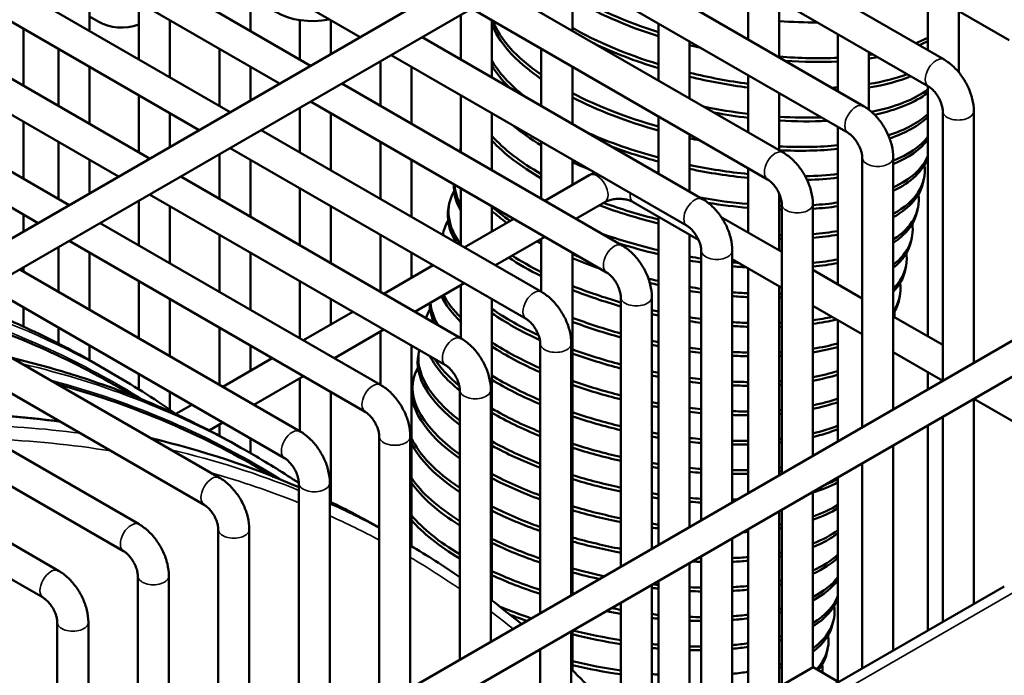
# Model space of a CAD drawing. Header units: inches. Extents: x 1 to 271, y 5 to 171.
# Tile 273 of 334: x 257.17 to 260.92, y 86.82 to 89.32. Entities that reach past the tile are written whole.
import ezdxf

# ---------------------------------------------------------------- set-up
doc = ezdxf.new("R2010")
doc.units = ezdxf.units.IN
doc.header["$LTSCALE"] = 8
doc.header["$MEASUREMENT"] = 0
doc.layers.add('Visible (ANSI)', color=7, linetype='Continuous', lineweight=50)
doc.layers.add('Visible Narrow (ANSI)', color=7, linetype='Continuous', lineweight=35)

msp = doc.modelspace()

# ---------------------------------------------------------------- linework, layer by layer
at = {"layer": 'Visible (ANSI)'}
for p, q in [((261.742, 91.1426), (247.6213, 82.99)), ((261.8011, 91.0403), (247.7044, 82.9016)), ((256.4109, 90.4376), (258.4659, 89.2511)), ((256.2106, 90.336), (258.2778, 89.1425)), ((256.1047, 90.2608), (258.1597, 89.0743)), ((255.9043, 90.1592), (257.9716, 88.9657)), ((255.7984, 90.084), (257.8535, 88.8975)), ((255.5981, 89.9824), (257.6653, 88.7889)), ((255.4922, 89.9072), (257.5472, 88.7207)), ((259.8089, 89.8901), (260.9347, 89.2402)), ((255.2919, 89.8056), (257.3591, 88.6121)), ((259.6208, 89.7815), (260.6875, 89.1657)), ((255.186, 89.7304), (257.241, 88.5439)), ((259.5027, 89.7133), (260.6285, 89.0634)), ((259.3146, 89.6047), (260.3813, 88.9889)), ((259.1965, 89.5365), (260.3223, 88.8866)), ((257.4361, 89.4921), (257.4361, 89.2749)), ((259.2735, 89.4921), (259.2735, 89.2749)), ((259.9423, 89.4595), (259.9423, 89.2423)), ((259.0084, 89.4279), (260.0751, 88.8121)), ((260.6254, 89.4187), (260.6254, 89.2015)), ((257.6242, 89.3835), (257.6242, 89.1662)), ((258.0486, 89.403), (258.0486, 89.2749)), ((260.0604, 89.3913), (260.0604, 89.1741)), ((258.8902, 89.3597), (260.016, 88.7098)), ((260.7435, 89.3506), (260.7435, 89.1173)), ((257.4694, 89.3101), (257.4361, 89.3293)), ((257.7424, 89.3153), (257.7424, 89.098)), ((258.2367, 89.3156), (258.2367, 89.1662)), ((258.3548, 89.3153), (258.3548, 89.187)), ((258.8492, 89.336), (258.8492, 89.1662)), ((258.9673, 89.3153), (258.9673, 89.098)), ((259.6008, 89.3031), (259.6008, 89.0859)), ((262.9809, 89.2701), (249.9116, 81.7246)), ((257.1851, 89.2834), (257.1851, 89.0662)), ((258.7021, 89.2511), (259.7689, 88.6353)), ((259.7189, 89.2349), (259.7189, 89.0177)), ((260.2839, 89.2623), (260.2839, 89.0451)), ((257.318, 89.2067), (257.318, 88.9894)), ((257.9305, 89.2067), (257.9305, 88.9894)), ((259.1554, 89.2067), (259.1554, 88.9894)), ((260.402, 89.1941), (260.402, 88.9749)), ((263.0399, 89.1678), (249.9533, 81.6123)), ((258.5429, 89.1592), (258.5429, 88.9894)), ((258.584, 89.1829), (259.7098, 88.533)), ((257.4361, 89.1385), (257.4361, 88.9212)), ((258.0486, 89.1385), (258.0486, 89.0102)), ((258.661, 89.1385), (258.661, 88.9212)), ((259.2735, 89.1385), (259.2735, 88.9212)), ((259.9423, 89.1059), (259.9423, 88.8887)), ((258.3959, 89.0743), (259.4626, 88.4584)), ((260.6254, 89.0651), (260.6254, 88.1133)), ((257.6242, 89.0299), (257.6242, 88.8126)), ((258.2778, 89.0061), (259.4036, 88.3562)), ((258.8492, 89.0299), (258.8492, 88.8126)), ((260.0604, 89.0377), (260.0604, 88.8205)), ((258.2367, 88.9824), (258.2367, 88.8126)), ((260.6825, 88.9699), (260.6825, 87.9431)), ((260.8006, 88.9699), (260.8006, 88.0113)), ((257.1851, 88.9298), (257.1851, 88.7126)), ((257.7424, 88.9617), (257.7424, 88.8334)), ((258.3548, 88.9617), (258.3548, 88.7444)), ((258.9673, 88.9617), (258.9673, 88.7444)), ((259.6008, 88.9495), (259.6008, 88.7323)), ((258.0897, 88.8975), (259.1564, 88.2816)), ((260.2839, 88.9087), (260.2839, 88.3104)), ((259.7189, 88.8813), (259.7189, 88.6641)), ((257.318, 88.8531), (257.318, 88.6358)), ((257.9716, 88.8293), (259.0973, 88.1794)), ((258.5429, 88.8531), (258.5429, 88.6358)), ((258.8479, 88.8268), (258.8492, 88.8328)), ((259.1554, 88.8531), (259.1554, 88.6358)), ((257.4361, 88.7849), (257.4361, 88.6566)), ((257.9305, 88.8056), (257.9305, 88.6358)), ((258.0486, 88.7849), (258.0486, 88.5676)), ((258.661, 88.7849), (258.661, 88.5676)), ((259.2735, 88.7849), (259.2735, 88.6887)), ((260.3762, 88.7931), (260.3762, 87.7663)), ((260.4944, 88.7931), (260.4944, 87.8345)), ((259.9423, 88.7523), (259.9423, 88.5076)), ((257.7834, 88.7207), (258.8502, 88.1048)), ((259.338, 88.726), (259.1686, 88.6282)), ((260.6081, 88.6995), (260.6111, 88.7138)), ((258.2367, 88.6763), (258.2367, 88.459)), ((258.8492, 88.6763), (258.8492, 88.459)), ((257.6242, 88.6288), (257.6242, 88.459)), ((257.6653, 88.6525), (258.7911, 88.0026)), ((260.0604, 88.6553), (260.0604, 88.4394)), ((257.7424, 88.6081), (257.7424, 88.3908)), ((258.3548, 88.6081), (258.3548, 88.3908)), ((258.8022, 88.6032), (258.8051, 88.6175)), ((258.9673, 88.6081), (258.9673, 88.5119)), ((259.3971, 88.6237), (259.2867, 88.56)), ((259.7534, 88.4803), (259.5051, 88.6237)), ((260.07, 88.6163), (260.07, 87.5895)), ((260.1881, 88.6163), (260.1881, 87.6577)), ((260.5853, 88.5877), (260.5882, 88.602)), ((257.1851, 88.5762), (257.1851, 88.5117)), ((259.0505, 88.56), (258.8624, 88.4514)), ((259.6008, 88.5684), (259.6008, 87.3186)), ((260.07, 88.4339), (259.8399, 88.5668)), ((257.4772, 88.5439), (258.544, 87.928)), ((257.9305, 88.4995), (257.9305, 88.2822)), ((258.5429, 88.4995), (258.5429, 88.2822)), ((258.7807, 88.4985), (258.7822, 88.5057)), ((259.1686, 88.4918), (258.9805, 88.3832)), ((259.1554, 88.4842), (259.1554, 88.2822)), ((259.7189, 88.5002), (259.7189, 87.3868)), ((260.5624, 88.4759), (260.5653, 88.4902)), ((257.318, 88.452), (257.318, 88.2822)), ((257.3591, 88.4757), (258.4849, 87.8258)), ((257.4361, 88.4313), (257.4361, 88.214)), ((258.0486, 88.4313), (258.0486, 88.214)), ((258.661, 88.4313), (258.661, 88.3351)), ((259.2735, 88.4313), (259.2735, 87.1297)), ((259.7638, 88.4395), (259.7638, 87.4127)), ((259.8819, 88.4395), (259.8819, 87.4809)), ((260.07, 88.2975), (259.8819, 88.4061)), ((257.171, 88.3671), (258.2377, 87.7512)), ((257.1851, 88.3753), (257.1851, 88.359)), ((258.7443, 88.3832), (258.5562, 88.2746)), ((259.9423, 88.3712), (259.9423, 87.5158)), ((260.5395, 88.3641), (260.5424, 88.3784)), ((260.3762, 88.2571), (260.1881, 88.3657)), ((257.0529, 88.2989), (258.1787, 87.649)), ((257.6242, 88.3227), (257.6242, 88.1054)), ((258.2367, 88.3227), (258.2367, 88.1054)), ((258.8624, 88.315), (258.6743, 88.2064)), ((258.8492, 88.3074), (258.8492, 88.1054)), ((260.0604, 88.303), (260.0604, 87.584)), ((257.7424, 88.2545), (257.7424, 88.0372)), ((258.3548, 88.2545), (258.3548, 88.1583)), ((258.9673, 88.2545), (258.9673, 87.1078)), ((259.4576, 88.2627), (259.4576, 87.2359)), ((259.5757, 88.2627), (259.5757, 87.3041)), ((260.5166, 88.2523), (260.5196, 88.2667)), ((257.1851, 88.2226), (257.1851, 88.1498)), ((260.3762, 88.1207), (260.1881, 88.2293)), ((256.8648, 88.1903), (257.9315, 87.5744)), ((258.4381, 88.2064), (258.25, 88.0978)), ((260.6825, 88.0803), (260.4944, 88.1889)), ((257.318, 88.1459), (257.318, 88.0856)), ((257.9305, 88.1459), (257.9305, 87.9286)), ((260.2839, 88.1741), (260.2839, 87.713)), ((256.7467, 88.1221), (257.8724, 87.4722)), ((258.5562, 88.1382), (258.3681, 88.0296)), ((258.5429, 88.1306), (258.5429, 87.9286)), ((257.4361, 88.0777), (257.4361, 88.0219)), ((258.0486, 88.0777), (258.0486, 87.9815)), ((258.661, 88.0777), (258.661, 87.3145)), ((259.1513, 88.0859), (259.1513, 87.0591)), ((259.2694, 88.0859), (259.2694, 87.1273)), ((258.1318, 88.0296), (257.9437, 87.921)), ((258.6878, 88.0442), (258.6907, 88.0585)), ((260.6825, 87.9439), (260.4944, 88.0525)), ((256.5585, 88.0135), (257.6253, 87.3976)), ((257.5316, 87.9669), (257.4582, 88.0092)), ((260.8013, 88.0117), (260.8006, 88.0121)), ((257.6242, 87.9691), (257.6242, 87.9113)), ((258.25, 87.9614), (258.0618, 87.8528)), ((260.6254, 87.9769), (260.6254, 87.9102)), ((256.4404, 87.9453), (257.5662, 87.2954)), ((257.5495, 87.9177), (257.6081, 87.8838)), ((258.2367, 87.9538), (258.2367, 87.7518)), ((258.6649, 87.9324), (258.6678, 87.9467)), ((257.7424, 87.9009), (257.7424, 87.8339)), ((258.3548, 87.9009), (258.3548, 87.4824)), ((258.8451, 87.9091), (258.8451, 86.8823)), ((258.9632, 87.9091), (258.9632, 86.9505)), ((257.8256, 87.8528), (257.7653, 87.818)), ((260.8006, 87.875), (260.8006, 87.0939)), ((260.9887, 87.7671), (260.8013, 87.8753)), ((256.2523, 87.8367), (257.319, 87.2208)), ((260.6825, 87.8068), (260.6825, 87.0257)), ((256.1342, 87.7685), (257.26, 87.1186)), ((257.9437, 87.7846), (257.8919, 87.7547)), ((257.9305, 87.777), (257.9305, 87.7345)), ((260.6254, 87.7738), (260.6254, 86.9927)), ((258.5389, 87.7323), (258.5389, 86.7055)), ((258.657, 87.7323), (258.657, 86.7737)), ((258.0486, 87.7241), (258.0486, 87.6684)), ((260.4944, 87.6982), (260.4944, 86.9171)), ((258.0606, 87.6615), (258.0251, 87.6819)), ((260.3762, 87.63), (260.3762, 86.8489)), ((258.137, 87.5784), (258.0718, 87.6161)), ((258.2327, 87.5554), (258.2327, 86.5287)), ((258.3508, 87.5554), (258.3508, 86.5969)), ((260.2839, 87.5766), (260.2839, 86.7988)), ((260.1881, 87.5214), (260.1881, 86.8531)), ((260.0604, 87.4476), (260.0604, 86.7794)), ((260.07, 87.4532), (260.07, 86.7849)), ((257.9264, 87.3786), (257.9264, 86.3519)), ((258.0445, 87.3786), (258.0445, 86.4201)), ((259.9423, 87.3794), (259.9423, 86.7112)), ((259.8819, 87.3446), (259.8819, 86.6763)), ((259.7189, 87.2505), (259.7189, 86.311)), ((259.7638, 87.2764), (259.7638, 86.592)), ((257.6202, 87.2018), (257.6202, 86.1751)), ((257.7383, 87.2018), (257.7383, 86.2433)), ((259.6008, 87.1823), (259.6008, 86.4733)), ((259.5757, 87.1678), (259.5757, 86.1403)), ((260.9168, 87.1609), (260.1847, 86.7383)), ((259.4576, 87.0996), (259.4576, 86.0721)), ((257.314, 87.025), (257.314, 85.9983)), ((257.4321, 87.025), (257.4321, 86.0665)), ((260.265, 87.0226), (260.2679, 87.0369)), ((259.2694, 86.991), (259.2694, 85.9635)), ((259.2735, 86.9933), (259.2735, 86.8427)), ((259.1513, 86.9228), (259.1513, 85.8953)), ((260.2421, 86.9108), (260.245, 86.9251)), ((260.189, 86.8536), (259.8142, 86.6372)), ((260.2867, 86.7972), (260.189, 86.8536))]:
    msp.add_line(p, q, dxfattribs=at)
for centre, major_axis, ratio, start_param, end_param in [((258.5199, 89.9969), (-0.375, -0.6495), 0.57735, 5.825595, 6.740775), ((259.8916, 89.5623), (-0.8572, 0.1754), 0.408248, 0.852518, 1.309362), ((259.8886, 89.548), (-0.8572, 0.1754), 0.408248, 0.857399, 1.312976), ((257.5944, 89.5266), (-0.125, -0.2165), 0.816497, 0, 0.753916), ((259.8195, 89.2103), (-0.8572, 0.1754), 0.408248, 0.219467, 0.772059), ((259.8225, 89.2246), (-0.8572, 0.1754), 0.408248, 0.239129, 0.766686), ((259.9101, 89.6622), (-0.8639, 0.1389), 0.378482, 1.806177, 1.98122), ((259.8682, 89.4482), (0.8572, -0.1754), 0.408248, 4.032374, 4.479641), ((259.8916, 89.5623), (-0.8572, 0.1754), 0.408248, 2.581806, 2.67603), ((259.8886, 89.548), (-0.8572, 0.1754), 0.408248, 2.613796, 2.68259), ((259.8653, 89.4339), (0.8572, -0.1754), 0.408248, 4.160731, 4.48322), ((259.8886, 89.548), (-0.8572, 0.1754), 0.408248, 1.455556, 1.506496), ((259.7996, 89.1128), (-0.8572, 0.1754), 0.408248, 0.338756, 0.688133), ((259.8916, 89.5623), (-0.8572, 0.1754), 0.408248, 1.851767, 2.127713), ((259.8886, 89.548), (-0.8572, 0.1754), 0.408248, 1.882071, 2.131542), ((259.8916, 89.5623), (-0.8572, 0.1754), 0.408248, 2.28938, 2.310998), ((259.8886, 89.548), (-0.8572, 0.1754), 0.408248, 2.293615, 2.34294), ((259.7967, 89.0985), (-0.8572, 0.1754), 0.408248, 0.351899, 0.564699), ((259.8682, 89.4482), (0.8572, -0.1754), 0.408248, 4.621297, 4.882014), ((259.8653, 89.4339), (0.8572, -0.1754), 0.408248, 4.624753, 4.885431), ((259.8682, 89.4482), (0.8572, -0.1754), 0.408248, 5.465118, 5.70577), ((259.8653, 89.4339), (0.8572, -0.1754), 0.408248, 5.469466, 5.737685), ((259.8682, 89.4482), (0.8572, -0.1754), 0.408248, 5.269691, 5.300041), ((259.8653, 89.4339), (0.8572, -0.1754), 0.408248, 5.302972, 5.303934), ((259.8453, 89.3364), (0.8572, -0.1754), 0.408248, 5.514265, 5.931416), ((259.8225, 89.2246), (0.8572, -0.1754), 0.408248, 4.103621, 4.535126), ((259.8195, 89.2103), (0.8572, -0.1754), 0.408248, 4.108035, 4.538647), ((259.8424, 89.3221), (0.8572, -0.1754), 0.408248, 5.537372, 5.939563), ((259.8453, 89.3364), (0.8572, -0.1754), 0.408248, 4.711124, 4.908741), ((259.8424, 89.3221), (0.8572, -0.1754), 0.408248, 4.759841, 4.912168), ((259.8453, 89.3364), (0.8572, -0.1754), 0.408248, 5.048485, 5.245786), ((259.8424, 89.3221), (0.8572, -0.1754), 0.408248, 5.052003, 5.279334), ((259.8225, 89.2246), (0.8572, -0.1754), 0.408248, 5.658101, 5.999552), ((259.8195, 89.2103), (0.8572, -0.1754), 0.408248, 5.671882, 6.009159), ((259.7738, 88.9867), (0.8572, -0.1754), 0.408248, 3.787643, 3.99355), ((259.7538, 88.8892), (0.8572, -0.1754), 0.408248, 3.641781, 4.02636), ((259.7509, 88.8749), (0.8572, -0.1754), 0.408248, 3.650111, 4.031088), ((259.7996, 89.1128), (0.8572, -0.1754), 0.408248, 4.225614, 4.562552), ((259.8195, 89.2103), (0.8572, -0.1754), 0.408248, 4.678504, 4.725474), ((259.7996, 89.1128), (0.8572, -0.1754), 0.408248, 5.735926, 6.082769), ((259.7967, 89.0985), (0.8572, -0.1754), 0.408248, 5.741722, 6.095192), ((259.7051, 88.6514), (-0.8572, 0.1754), 0.408248, 0, 0.034777), ((259.7081, 88.6657), (-0.8572, 0.1754), 0.408248, 0.028335, 0.077707), ((259.7967, 89.0985), (0.8572, -0.1754), 0.408248, 4.349047, 4.56605), ((259.8225, 89.2246), (0.8572, -0.1754), 0.408248, 5.076053, 5.361886), ((259.8195, 89.2103), (0.8572, -0.1754), 0.408248, 5.079597, 5.365925), ((259.7767, 89.001), (0.8572, -0.1754), 0.408248, 5.782533, 6.202656), ((259.7738, 88.9867), (0.8572, -0.1754), 0.408248, 5.788736, 6.225037), ((259.7738, 88.9867), (0.8572, -0.1754), 0.408248, 4.175073, 4.267697), ((259.7996, 89.1128), (0.8572, -0.1754), 0.408248, 4.701824, 4.96246), ((259.7967, 89.0985), (0.8572, -0.1754), 0.408248, 4.705243, 4.965913), ((259.7538, 88.8892), (0.8572, -0.1754), 0.408248, 5.832689, 6.422915), ((259.7996, 89.1128), (0.8572, -0.1754), 0.408248, 5.2271, 5.393724), ((259.7967, 89.0985), (0.8572, -0.1754), 0.408248, 5.239924, 5.397849), ((259.6823, 88.5396), (-0.8572, 0.1754), 0.408248, 0.065141, 0.335053), ((259.6852, 88.5539), (-0.8572, 0.1754), 0.408248, 0.109345, 0.321001), ((259.7509, 88.8749), (0.8572, -0.1754), 0.408248, 5.839417, 6.283185), ((259.6623, 88.4421), (-0.8572, 0.1754), 0.408248, 6.143456, 6.698818), ((259.7767, 89.001), (0.8572, -0.1754), 0.408248, 4.77569, 4.989492), ((259.731, 88.7775), (0.8572, -0.1754), 0.408248, 5.887522, 6.422915), ((259.6594, 88.4278), (-0.8572, 0.1754), 0.408248, 0, 0.358606), ((259.7081, 88.6657), (0.8572, -0.1754), 0.408248, 3.758141, 3.900573), ((259.7509, 88.8749), (0.8572, -0.1754), 0.408248, 4.344603, 4.620354), ((259.7538, 88.8892), (0.8572, -0.1754), 0.408248, 4.361747, 4.616896), ((259.7738, 88.9867), (0.8572, -0.1754), 0.408248, 4.815092, 4.992962), ((259.7767, 89.001), (0.8572, -0.1754), 0.408248, 5.131879, 5.143691), ((259.7738, 88.9867), (0.8572, -0.1754), 0.408248, 5.135487, 5.147314), ((259.7767, 89.001), (0.8572, -0.1754), 0.408248, 5.294429, 5.426268), ((259.7738, 88.9867), (0.8572, -0.1754), 0.408248, 5.298309, 5.430489), ((259.7051, 88.6514), (0.8572, -0.1754), 0.408248, 3.7648, 3.882088), ((259.728, 88.7631), (0.8572, -0.1754), 0.408248, 5.894961, 6.283185), ((259.6394, 88.3303), (-0.8572, 0.1754), 0.408248, 6.143456, 6.30384), ((259.7081, 88.6657), (0.8572, -0.1754), 0.408248, 5.948884, 6.422915), ((259.7081, 88.6657), (0.8572, -0.1754), 0.408248, 4.093386, 4.09798), ((259.731, 88.7775), (0.8572, -0.1754), 0.408248, 4.381323, 4.643858), ((259.7538, 88.8892), (0.8572, -0.1754), 0.408248, 5.160193, 5.172131), ((259.7509, 88.8749), (0.8572, -0.1754), 0.408248, 5.163839, 5.175793), ((259.7538, 88.8892), (0.8572, -0.1754), 0.408248, 5.324969, 5.459605), ((259.7509, 88.8749), (0.8572, -0.1754), 0.408248, 5.328917, 5.463934), ((259.7051, 88.6514), (0.8572, -0.1754), 0.408248, 4.075952, 4.102414), ((259.728, 88.7631), (0.8572, -0.1754), 0.408248, 4.463685, 4.647301), ((259.7051, 88.6514), (0.8572, -0.1754), 0.408248, 5.957357, 6.283185), ((259.6823, 88.5396), (0.8572, -0.1754), 0.408248, 3.93706, 4.136514), ((259.6852, 88.5539), (0.8572, -0.1754), 0.408248, 3.955165, 4.132201), ((259.7081, 88.6657), (0.8572, -0.1754), 0.408248, 4.266125, 4.309154), ((259.7051, 88.6514), (0.8572, -0.1754), 0.408248, 4.270065, 4.406839), ((259.731, 88.7775), (0.8572, -0.1754), 0.408248, 4.781743, 4.833922), ((259.731, 88.7775), (0.8572, -0.1754), 0.408248, 5.356066, 5.493835), ((259.6852, 88.5539), (0.8572, -0.1754), 0.408248, 6.020244, 6.422915), ((259.728, 88.7631), (0.8572, -0.1754), 0.408248, 4.785147, 4.837329), ((259.731, 88.7775), (0.8572, -0.1754), 0.408248, 4.972129, 5.001039), ((259.728, 88.7631), (0.8572, -0.1754), 0.408248, 4.975587, 5.038869), ((259.728, 88.7631), (0.8572, -0.1754), 0.408248, 5.360089, 5.498286), ((259.7081, 88.6657), (0.8572, -0.1754), 0.408248, 4.626208, 4.67071), ((259.6823, 88.5396), (0.8572, -0.1754), 0.408248, 6.030417, 6.283185), ((259.6365, 88.316), (0.8572, -0.1754), 0.408248, 3.632032, 3.639481), ((259.6852, 88.5539), (0.8572, -0.1754), 0.408248, 4.296672, 4.527924), ((259.7051, 88.6514), (0.8572, -0.1754), 0.408248, 4.63571, 4.67414), ((259.7081, 88.6657), (0.8572, -0.1754), 0.408248, 4.808338, 4.860552), ((259.6623, 88.4421), (0.8572, -0.1754), 0.408248, 6.109831, 6.422915), ((259.6136, 88.2042), (-0.8572, 0.1754), 0.408248, 0.309389, 0.559626), ((259.6166, 88.2185), (-0.8572, 0.1754), 0.408248, 0.334386, 0.552147), ((259.6823, 88.5396), (0.8572, -0.1754), 0.408248, 4.300545, 4.531452), ((259.7051, 88.6514), (0.8572, -0.1754), 0.408248, 4.811742, 4.863964), ((259.7081, 88.6657), (0.8572, -0.1754), 0.408248, 4.99921, 5.071547), ((259.7051, 88.6514), (0.8572, -0.1754), 0.408248, 5.002687, 5.075087), ((259.7081, 88.6657), (0.8572, -0.1754), 0.408248, 5.217784, 5.230016), ((259.7051, 88.6514), (0.8572, -0.1754), 0.408248, 5.221519, 5.233772), ((259.5708, 87.9949), (-0.8572, 0.1754), 0.408248, 6.143456, 6.249437), ((259.5908, 88.0924), (-0.8572, 0.1754), 0.408248, 0.081117, 0.279709), ((259.5937, 88.1067), (-0.8572, 0.1754), 0.408248, 0.114971, 0.337745), ((259.6394, 88.3303), (0.8572, -0.1754), 0.408248, 3.898825, 4.183532), ((259.6594, 88.4278), (0.8572, -0.1754), 0.408248, 6.1236, 6.283185), ((252.8419, 79.7639), (4.7076, 8.1538), 0.57735, 0, 0.131953), ((259.6365, 88.316), (0.8572, -0.1754), 0.408248, 3.904262, 4.194703), ((259.6623, 88.4421), (0.8572, -0.1754), 0.408248, 4.326719, 4.555401), ((259.6852, 88.5539), (0.8572, -0.1754), 0.408248, 4.66807, 4.697471), ((259.6823, 88.5396), (0.8572, -0.1754), 0.408248, 4.671501, 4.700891), ((259.6852, 88.5539), (0.8572, -0.1754), 0.408248, 4.834941, 4.887228), ((259.6852, 88.5539), (0.8572, -0.1754), 0.408248, 5.420188, 5.530769), ((259.6394, 88.3303), (0.8572, -0.1754), 0.408248, 0.086755, 0.139729), ((259.6594, 88.4278), (0.8572, -0.1754), 0.408248, 4.330531, 4.558904), ((259.6823, 88.5396), (0.8572, -0.1754), 0.408248, 4.838348, 4.890647), ((259.6852, 88.5539), (0.8572, -0.1754), 0.408248, 5.026444, 5.099298), ((259.6823, 88.5396), (0.8572, -0.1754), 0.408248, 5.029942, 5.102867), ((259.6852, 88.5539), (0.8572, -0.1754), 0.408248, 5.247134, 5.259537), ((259.6823, 88.5396), (0.8572, -0.1754), 0.408248, 5.25092, 5.263347), ((259.6823, 88.5396), (0.8572, -0.1754), 0.408248, 5.424391, 5.562485), ((259.6166, 88.2185), (0.8572, -0.1754), 0.408248, 3.940373, 4.224316), ((259.6136, 88.2042), (0.8572, -0.1754), 0.408248, 3.945547, 4.228358), ((259.6623, 88.4421), (0.8572, -0.1754), 0.408248, 4.694839, 4.724162), ((259.6594, 88.4278), (0.8572, -0.1754), 0.408248, 4.69826, 4.727574), ((259.6623, 88.4421), (0.8572, -0.1754), 0.408248, 4.861573, 4.91397), ((259.6623, 88.4421), (0.8572, -0.1754), 0.408248, 5.453371, 5.603211), ((259.6594, 88.4278), (0.8572, -0.1754), 0.408248, 5.457679, 5.608147), ((259.545, 87.8688), (-0.8572, 0.1754), 0.408248, 0, 0.703777), ((259.5479, 87.8831), (-0.8572, 0.1754), 0.408248, 6.278076, 6.981083), ((259.5679, 87.9806), (-0.8572, 0.1754), 0.408248, 0.320452, 0.65645), ((259.6394, 88.3303), (0.8572, -0.1754), 0.408248, 4.356315, 4.582694), ((259.6365, 88.316), (0.8572, -0.1754), 0.408248, 4.360073, 4.586175), ((259.6594, 88.4278), (0.8572, -0.1754), 0.408248, 4.864984, 4.917399), ((259.6623, 88.4421), (0.8572, -0.1754), 0.408248, 5.053853, 5.127293), ((259.6594, 88.4278), (0.8572, -0.1754), 0.408248, 5.057376, 5.130895), ((259.6623, 88.4421), (0.8572, -0.1754), 0.408248, 5.276907, 5.289502), ((259.6594, 88.4278), (0.8572, -0.1754), 0.408248, 5.280751, 5.293371), ((259.5251, 87.7713), (-0.8572, 0.1754), 0.408248, 6.143456, 7.025804), ((259.5708, 87.9949), (-0.8572, 0.1754), 0.408248, 0.382632, 0.64642), ((259.5937, 88.1067), (0.8572, -0.1754), 0.408248, 3.980022, 4.255623), ((259.6394, 88.3303), (0.8572, -0.1754), 0.408248, 4.721536, 4.750802), ((259.6365, 88.316), (0.8572, -0.1754), 0.408248, 4.724949, 4.754209), ((259.6394, 88.3303), (0.8572, -0.1754), 0.408248, 4.888251, 4.940797), ((259.6394, 88.3303), (0.8572, -0.1754), 0.408248, 5.487427, 5.642495), ((259.6365, 88.316), (0.8572, -0.1754), 0.408248, 5.491855, 5.647649), ((253.3642, 79.4624), (4.7076, 8.1538), 0.57735, 0, 0.150364), ((259.5221, 87.757), (-0.8572, 0.1754), 0.408248, 0, 0.748156), ((259.5908, 88.0924), (0.8572, -0.1754), 0.408248, 3.984976, 4.259587), ((259.6166, 88.2185), (0.8572, -0.1754), 0.408248, 4.385504, 4.609827), ((259.6136, 88.2042), (0.8572, -0.1754), 0.408248, 4.389213, 4.613289), ((259.6365, 88.316), (0.8572, -0.1754), 0.408248, 4.89167, 4.944238), ((259.6394, 88.3303), (0.8572, -0.1754), 0.408248, 5.081462, 5.15556), ((259.6365, 88.316), (0.8572, -0.1754), 0.408248, 5.085012, 5.159199), ((259.6394, 88.3303), (0.8572, -0.1754), 0.408248, 5.30715, 5.319957), ((259.6365, 88.316), (0.8572, -0.1754), 0.408248, 5.311058, 5.323894), ((259.5022, 87.6595), (-0.8572, 0.1754), 0.408248, 6.143456, 6.155558), ((259.6166, 88.2185), (0.8572, -0.1754), 0.408248, 4.74818, 4.77741), ((259.6136, 88.2042), (0.8572, -0.1754), 0.408248, 4.751588, 4.780814), ((259.6166, 88.2185), (0.8572, -0.1754), 0.408248, 5.522473, 5.683609), ((259.6136, 88.2042), (0.8572, -0.1754), 0.408248, 5.527037, 5.689021), ((259.5708, 87.9949), (0.8572, -0.1754), 0.408248, 4.018066, 4.286352), ((259.5679, 87.9806), (0.8572, -0.1754), 0.408248, 4.022832, 4.290247), ((259.5937, 88.1067), (0.8572, -0.1754), 0.408248, 4.414327, 4.636822), ((259.5908, 88.0924), (0.8572, -0.1754), 0.408248, 4.417992, 4.640268), ((259.6166, 88.2185), (0.8572, -0.1754), 0.408248, 4.914995, 4.967729), ((259.6136, 88.2042), (0.8572, -0.1754), 0.408248, 4.918424, 4.971185), ((259.6166, 88.2185), (0.8572, -0.1754), 0.408248, 5.109297, 5.184131), ((259.6136, 88.2042), (0.8572, -0.1754), 0.408248, 5.112878, 5.187811), ((259.6166, 88.2185), (0.8572, -0.1754), 0.408248, 5.337916, 5.350959), ((259.6136, 88.2042), (0.8572, -0.1754), 0.408248, 5.341895, 5.35497), ((259.5937, 88.1067), (0.8572, -0.1754), 0.408248, 5.558647, 5.726916), ((259.5937, 88.1067), (0.8572, -0.1754), 0.408248, 4.77479, 4.804004), ((259.5908, 88.0924), (0.8572, -0.1754), 0.408248, 4.778195, 4.807409), ((259.5908, 88.0924), (0.8572, -0.1754), 0.408248, 5.563367, 5.732641), ((259.5022, 87.6595), (-0.8572, 0.1754), 0.408248, 0.294323, 0.784894), ((259.4993, 87.6452), (-0.8572, 0.1754), 0.408248, 0.310005, 0.790152), ((259.5479, 87.8831), (0.8572, -0.1754), 0.408248, 4.054734, 4.316563), ((259.545, 87.8688), (0.8572, -0.1754), 0.408248, 4.059338, 4.320395), ((259.5708, 87.9949), (0.8572, -0.1754), 0.408248, 4.442821, 4.6637), ((259.5937, 88.1067), (0.8572, -0.1754), 0.408248, 4.941826, 4.994788), ((259.5908, 88.0924), (0.8572, -0.1754), 0.408248, 4.945267, 4.998262), ((259.5937, 88.1067), (0.8572, -0.1754), 0.408248, 5.137386, 5.213039), ((259.5908, 88.0924), (0.8572, -0.1754), 0.408248, 5.141001, 5.216766), ((259.5937, 88.1067), (0.8572, -0.1754), 0.408248, 5.369264, 5.382569), ((259.5908, 88.0924), (0.8572, -0.1754), 0.408248, 5.373322, 5.386662), ((259.5679, 87.9806), (0.8572, -0.1754), 0.408248, 4.446446, 4.667133), ((259.5708, 87.9949), (0.8572, -0.1754), 0.408248, 4.801386, 4.830605), ((259.5251, 87.7713), (0.8572, -0.1754), 0.408248, 4.090211, 4.346307), ((259.5479, 87.8831), (0.8572, -0.1754), 0.408248, 4.471019, 4.690483), ((259.5679, 87.9806), (0.8572, -0.1754), 0.408248, 4.80479, 4.834012), ((259.5708, 87.9949), (0.8572, -0.1754), 0.408248, 4.968762, 5.021995), ((259.5679, 87.9806), (0.8572, -0.1754), 0.408248, 4.972219, 5.02549), ((259.5708, 87.9949), (0.8572, -0.1754), 0.408248, 5.165758, 5.242324), ((259.5679, 87.9806), (0.8572, -0.1754), 0.408248, 5.169412, 5.246102), ((259.5708, 87.9949), (0.8572, -0.1754), 0.408248, 5.40126, 5.414858), ((259.5679, 87.9806), (0.8572, -0.1754), 0.408248, 5.405406, 5.419044), ((259.4793, 87.5477), (0.8572, -0.1754), 0.408248, 3.538528, 3.966744), ((259.4764, 87.5334), (0.8572, -0.1754), 0.408248, 3.549381, 3.971769), ((259.5221, 87.757), (0.8572, -0.1754), 0.408248, 4.094674, 4.350083), ((259.545, 87.8688), (0.8572, -0.1754), 0.408248, 4.474609, 4.693905), ((259.545, 87.8688), (0.8572, -0.1754), 0.408248, 5.640207, 5.828886), ((259.5479, 87.8831), (0.8572, -0.1754), 0.408248, 5.717868, 5.822276), ((259.5479, 87.8831), (0.8572, -0.1754), 0.408248, 4.827985, 4.857231), ((259.545, 87.8688), (0.8572, -0.1754), 0.408248, 4.831391, 4.860642), ((259.5479, 87.8831), (0.8572, -0.1754), 0.408248, 4.995827, 5.049375), ((259.545, 87.8688), (0.8572, -0.1754), 0.408248, 4.999301, 5.052893), ((259.5479, 87.8831), (0.8572, -0.1754), 0.408248, 5.194446, 5.218714), ((259.5251, 87.7713), (0.8572, -0.1754), 0.408248, 5.675847, 5.876051), ((259.4564, 87.4359), (0.8572, -0.1754), 0.408248, 3.615649, 4.005305), ((259.5022, 87.6595), (0.8572, -0.1754), 0.408248, 4.124646, 4.375629), ((259.4993, 87.6452), (0.8572, -0.1754), 0.408248, 4.128986, 4.379355), ((259.5251, 87.7713), (0.8572, -0.1754), 0.408248, 4.498952, 4.71719), ((259.5221, 87.757), (0.8572, -0.1754), 0.408248, 4.502509, 4.720604), ((259.5221, 87.757), (0.8572, -0.1754), 0.408248, 5.681208, 5.883327), ((259.4535, 87.4216), (0.8572, -0.1754), 0.408248, 3.624493, 4.010131), ((259.5251, 87.7713), (0.8572, -0.1754), 0.408248, 4.854607, 4.8839), ((259.5251, 87.7713), (0.8572, -0.1754), 0.408248, 5.467516, 5.481814), ((259.5221, 87.757), (0.8572, -0.1754), 0.408248, 4.858017, 4.887318), ((259.5221, 87.757), (0.8572, -0.1754), 0.408248, 5.278892, 5.306086), ((259.5221, 87.757), (0.8572, -0.1754), 0.408248, 5.471873, 5.486222), ((259.5022, 87.6595), (0.8572, -0.1754), 0.408248, 5.718716, 5.935895), ((259.4993, 87.6452), (0.8572, -0.1754), 0.408248, 5.724378, 5.944123), ((259.4793, 87.5477), (0.8572, -0.1754), 0.408248, 4.158165, 4.404573), ((259.4764, 87.5334), (0.8572, -0.1754), 0.408248, 4.162394, 4.408252), ((259.5022, 87.6595), (0.8572, -0.1754), 0.408248, 4.526647, 4.743842), ((259.4993, 87.6452), (0.8572, -0.1754), 0.408248, 4.530177, 4.74725), ((259.5022, 87.6595), (0.8572, -0.1754), 0.408248, 5.501971, 5.51669), ((259.4793, 87.5477), (0.8572, -0.1754), 0.408248, 5.764166, 6.004824), ((259.4993, 87.6452), (0.8572, -0.1754), 0.408248, 5.065867, 5.108321), ((259.5022, 87.6595), (0.8572, -0.1754), 0.408248, 5.090339, 5.104746), ((259.5022, 87.6595), (0.8572, -0.1754), 0.408248, 5.252914, 5.332866), ((259.4993, 87.6452), (0.8572, -0.1754), 0.408248, 5.256711, 5.336832), ((259.4993, 87.6452), (0.8572, -0.1754), 0.408248, 5.506454, 5.521231), ((259.4764, 87.5334), (0.8572, -0.1754), 0.408248, 5.770201, 6.014569), ((259.4564, 87.4359), (0.8572, -0.1754), 0.408248, 4.19087, 4.433175), ((259.4793, 87.5477), (0.8572, -0.1754), 0.408248, 4.554133, 4.698442), ((259.4764, 87.5334), (0.8572, -0.1754), 0.408248, 4.557638, 4.679812), ((259.4535, 87.4216), (0.8572, -0.1754), 0.408248, 4.195002, 4.436813), ((259.4793, 87.5477), (0.8572, -0.1754), 0.408248, 4.912351, 4.937447), ((259.4793, 87.5477), (0.8572, -0.1754), 0.408248, 5.537471, 5.552669), ((259.4764, 87.5334), (0.8572, -0.1754), 0.408248, 5.542097, 5.557362), ((259.4564, 87.4359), (0.8572, -0.1754), 0.408248, 5.812844, 6.089559), ((259.4535, 87.4216), (0.8572, -0.1754), 0.408248, 5.819352, 6.102293), ((259.4764, 87.5334), (0.8572, -0.1754), 0.408248, 4.911423, 4.940887), ((259.4793, 87.5477), (0.8572, -0.1754), 0.408248, 5.078009, 5.132791), ((259.4764, 87.5334), (0.8572, -0.1754), 0.408248, 5.081555, 5.1364), ((259.4793, 87.5477), (0.8572, -0.1754), 0.408248, 5.282775, 5.364114), ((259.4764, 87.5334), (0.8572, -0.1754), 0.408248, 5.286631, 5.368158), ((259.4336, 87.3242), (0.8572, -0.1754), 0.408248, 5.865703, 6.214604), ((259.4306, 87.3098), (0.8572, -0.1754), 0.408248, 5.872839, 6.23905), ((259.4336, 87.3242), (0.8572, -0.1754), 0.408248, 4.26281, 4.419687), ((259.4535, 87.4216), (0.8572, -0.1754), 0.408248, 4.73609, 4.800457), ((259.4564, 87.4359), (0.8572, -0.1754), 0.408248, 4.755218, 4.797053), ((259.4564, 87.4359), (0.8572, -0.1754), 0.408248, 4.934802, 4.964365), ((259.4564, 87.4359), (0.8572, -0.1754), 0.408248, 5.574165, 5.589916), ((259.4535, 87.4216), (0.8572, -0.1754), 0.408248, 5.578957, 5.594785), ((259.4107, 87.2124), (0.8572, -0.1754), 0.408248, 5.924253, 6.422915), ((259.4306, 87.3098), (0.8572, -0.1754), 0.408248, 4.31933, 4.402442), ((259.4535, 87.4216), (0.8572, -0.1754), 0.408248, 4.93824, 4.967819), ((259.4564, 87.4359), (0.8572, -0.1754), 0.408248, 5.105814, 5.161115), ((259.4535, 87.4216), (0.8572, -0.1754), 0.408248, 5.109391, 5.164762), ((259.4564, 87.4359), (0.8572, -0.1754), 0.408248, 5.313116, 5.395999), ((259.4535, 87.4216), (0.8572, -0.1754), 0.408248, 5.317037, 5.40013), ((259.4078, 87.1981), (0.8572, -0.1754), 0.408248, 5.932275, 6.283185), ((259.4336, 87.3242), (0.8572, -0.1754), 0.408248, 4.609952, 4.82365), ((259.4306, 87.3098), (0.8572, -0.1754), 0.408248, 4.612037, 4.827056), ((259.4336, 87.3242), (0.8572, -0.1754), 0.408248, 5.343991, 5.428596), ((259.4336, 87.3242), (0.8572, -0.1754), 0.408248, 5.612239, 5.628632), ((259.4306, 87.3098), (0.8572, -0.1754), 0.408248, 5.617223, 5.633707), ((259.3878, 87.1006), (0.8572, -0.1754), 0.408248, 6.039328, 6.422915), ((259.4336, 87.3242), (0.8572, -0.1754), 0.408248, 4.961709, 4.991407), ((259.4306, 87.3098), (0.8572, -0.1754), 0.408248, 4.965162, 4.994879), ((259.4336, 87.3242), (0.8572, -0.1754), 0.408248, 5.13387, 5.189749), ((259.4306, 87.3098), (0.8572, -0.1754), 0.408248, 5.13748, 5.193438), ((259.4306, 87.3098), (0.8572, -0.1754), 0.408248, 5.347985, 5.432824), ((259.3849, 87.0863), (0.8572, -0.1754), 0.408248, 6.07465, 6.283185), ((259.4107, 87.2124), (0.8572, -0.1754), 0.408248, 4.635575, 4.850267), ((259.4078, 87.1981), (0.8572, -0.1754), 0.408248, 4.639022, 4.853677), ((259.4107, 87.2124), (0.8572, -0.1754), 0.408248, 5.375459, 5.461992), ((259.4107, 87.2124), (0.8572, -0.1754), 0.408248, 5.651923, 5.669074), ((259.4078, 87.1981), (0.8572, -0.1754), 0.408248, 5.657133, 5.67439), ((259.3649, 86.9888), (0.8572, -0.1754), 0.408248, 0.0551, 0.139729), ((259.4107, 87.2124), (0.8572, -0.1754), 0.408248, 4.988738, 5.018595)]:
    msp.add_ellipse(centre, major_axis=major_axis, ratio=ratio, start_param=start_param, end_param=end_param, dxfattribs=at)
for points, knots in [([(260.6875, 89.1657), (260.7009, 89.1579), (260.7132, 89.1484), (260.7359, 89.1269), (260.7462, 89.1148), (260.7645, 89.0888), (260.7725, 89.0749), (260.7859, 89.0461), (260.7912, 89.0311), (260.7985, 89.0007), (260.8006, 88.9853), (260.8006, 88.9699)], [0, 0, 0, 0, 0.314159, 0.314159, 0.628319, 0.628319, 0.942478, 0.942478, 1.256637, 1.256637, 1.570796, 1.570796, 1.570796, 1.570796]), ([(260.6285, 89.0634), (260.6312, 89.0618), (260.6344, 89.0596), (260.6414, 89.0539), (260.6452, 89.0502), (260.6531, 89.0415), (260.6571, 89.0364), (260.6646, 89.0252), (260.6681, 89.0191), (260.674, 89.0067), (260.6765, 89.0005), (260.68, 88.9889), (260.6812, 88.9835), (260.6823, 88.9754), (260.6825, 88.9724), (260.6825, 88.9699)], [0, 0, 0, 0, 0.206724, 0.206724, 0.430185, 0.430185, 0.66924, 0.66924, 0.917214, 0.917214, 1.164879, 1.164879, 1.402542, 1.402542, 1.570796, 1.570796, 1.570796, 1.570796]), ([(260.3813, 88.9889), (260.3947, 88.9811), (260.407, 88.9716), (260.4296, 88.9501), (260.4399, 88.938), (260.4583, 88.912), (260.4663, 88.8981), (260.4796, 88.8693), (260.4849, 88.8543), (260.4923, 88.8239), (260.4944, 88.8085), (260.4944, 88.7931)], [0, 0, 0, 0, 0.314159, 0.314159, 0.628319, 0.628319, 0.942478, 0.942478, 1.256637, 1.256637, 1.570796, 1.570796, 1.570796, 1.570796]), ([(260.3223, 88.8866), (260.325, 88.885), (260.3281, 88.8828), (260.3351, 88.8771), (260.339, 88.8734), (260.3469, 88.8647), (260.3509, 88.8596), (260.3584, 88.8484), (260.3619, 88.8423), (260.3678, 88.8299), (260.3702, 88.8237), (260.3738, 88.8121), (260.375, 88.8067), (260.3761, 88.7986), (260.3762, 88.7956), (260.3762, 88.7931)], [0, 0, 0, 0, 0.206724, 0.206724, 0.430185, 0.430185, 0.66924, 0.66924, 0.917214, 0.917214, 1.164879, 1.164879, 1.402542, 1.402542, 1.570796, 1.570796, 1.570796, 1.570796]), ([(260.0751, 88.8121), (260.0885, 88.8043), (260.1008, 88.7948), (260.1234, 88.7733), (260.1337, 88.7612), (260.1521, 88.7352), (260.1601, 88.7213), (260.1734, 88.6925), (260.1787, 88.6775), (260.1861, 88.6471), (260.1881, 88.6317), (260.1881, 88.6163)], [0, 0, 0, 0, 0.314159, 0.314159, 0.628319, 0.628319, 0.942478, 0.942478, 1.256637, 1.256637, 1.570796, 1.570796, 1.570796, 1.570796]), ([(260.016, 88.7098), (260.0187, 88.7082), (260.0219, 88.706), (260.0289, 88.7003), (260.0328, 88.6966), (260.0406, 88.6879), (260.0446, 88.6828), (260.0522, 88.6716), (260.0557, 88.6655), (260.0616, 88.6531), (260.064, 88.6469), (260.0676, 88.6353), (260.0687, 88.6299), (260.0698, 88.6218), (260.07, 88.6188), (260.07, 88.6163)], [0, 0, 0, 0, 0.206724, 0.206724, 0.430185, 0.430185, 0.66924, 0.66924, 0.917214, 0.917214, 1.164879, 1.164879, 1.402542, 1.402542, 1.570796, 1.570796, 1.570796, 1.570796]), ([(259.5051, 88.6237), (259.5024, 88.6253), (259.4989, 88.6269), (259.4904, 88.6301), (259.4853, 88.6316), (259.4738, 88.6341), (259.4674, 88.635), (259.4539, 88.6359), (259.4469, 88.6359), (259.4332, 88.6348), (259.4266, 88.6338), (259.4148, 88.6311), (259.4095, 88.6294), (259.402, 88.6263), (259.3993, 88.625), (259.3971, 88.6237)], [4.712389, 4.712389, 4.712389, 4.712389, 4.919113, 4.919113, 5.142574, 5.142574, 5.381629, 5.381629, 5.629603, 5.629603, 5.877268, 5.877268, 6.114931, 6.114931, 6.283185, 6.283185, 6.283185, 6.283185]), ([(259.7689, 88.6353), (259.7822, 88.6275), (259.7946, 88.618), (259.8172, 88.5965), (259.8275, 88.5844), (259.8458, 88.5584), (259.8539, 88.5445), (259.8672, 88.5157), (259.8725, 88.5007), (259.8798, 88.4703), (259.8819, 88.4549), (259.8819, 88.4395)], [0, 0, 0, 0, 0.314159, 0.314159, 0.628319, 0.628319, 0.942478, 0.942478, 1.256637, 1.256637, 1.570796, 1.570796, 1.570796, 1.570796]), ([(259.7098, 88.533), (259.7125, 88.5314), (259.7157, 88.5292), (259.7227, 88.5235), (259.7265, 88.5198), (259.7344, 88.5111), (259.7384, 88.506), (259.7459, 88.4948), (259.7494, 88.4887), (259.7553, 88.4763), (259.7578, 88.4701), (259.7613, 88.4585), (259.7625, 88.4531), (259.7636, 88.445), (259.7638, 88.442), (259.7638, 88.4395)], [0, 0, 0, 0, 0.206724, 0.206724, 0.430185, 0.430185, 0.66924, 0.66924, 0.917214, 0.917214, 1.164879, 1.164879, 1.402542, 1.402542, 1.570796, 1.570796, 1.570796, 1.570796]), ([(259.4626, 88.4584), (259.476, 88.4507), (259.4883, 88.4412), (259.511, 88.4197), (259.5213, 88.4076), (259.5396, 88.3816), (259.5476, 88.3677), (259.561, 88.3389), (259.5663, 88.3239), (259.5736, 88.2935), (259.5757, 88.2781), (259.5757, 88.2627)], [0, 0, 0, 0, 0.314159, 0.314159, 0.628319, 0.628319, 0.942478, 0.942478, 1.256637, 1.256637, 1.570796, 1.570796, 1.570796, 1.570796]), ([(259.4036, 88.3562), (259.4063, 88.3546), (259.4095, 88.3524), (259.4164, 88.3467), (259.4203, 88.343), (259.4282, 88.3343), (259.4322, 88.3292), (259.4397, 88.318), (259.4432, 88.3119), (259.4491, 88.2995), (259.4516, 88.2933), (259.4551, 88.2817), (259.4563, 88.2763), (259.4574, 88.2682), (259.4576, 88.2652), (259.4576, 88.2627)], [0, 0, 0, 0, 0.206724, 0.206724, 0.430185, 0.430185, 0.66924, 0.66924, 0.917214, 0.917214, 1.164879, 1.164879, 1.402542, 1.402542, 1.570796, 1.570796, 1.570796, 1.570796]), ([(259.1564, 88.2816), (259.1698, 88.2739), (259.1821, 88.2644), (259.2047, 88.2429), (259.215, 88.2308), (259.2334, 88.2048), (259.2414, 88.1909), (259.2547, 88.1621), (259.26, 88.1471), (259.2674, 88.1167), (259.2694, 88.1013), (259.2694, 88.0859)], [0, 0, 0, 0, 0.314159, 0.314159, 0.628319, 0.628319, 0.942478, 0.942478, 1.256637, 1.256637, 1.570796, 1.570796, 1.570796, 1.570796]), ([(256.9567, 88.2434), (257.0003, 88.2274), (257.0435, 88.2106), (257.129, 88.1751), (257.1713, 88.1564), (257.255, 88.1174), (257.2963, 88.0969), (257.378, 88.0544), (257.4184, 88.0322), (257.4582, 88.0092)], [6.968156, 6.968156, 6.968156, 6.968156, 6.9932472, 6.9932472, 7.0183703, 7.0183703, 7.043493, 7.043493, 7.0685835, 7.0685835, 7.0685835, 7.0685835]), ([(259.0973, 88.1794), (259.1001, 88.1778), (259.1032, 88.1756), (259.1102, 88.1699), (259.1141, 88.1662), (259.1219, 88.1575), (259.126, 88.1524), (259.1335, 88.1412), (259.137, 88.1351), (259.1429, 88.1227), (259.1453, 88.1165), (259.1489, 88.1049), (259.1501, 88.0995), (259.1511, 88.0914), (259.1513, 88.0884), (259.1513, 88.0859)], [0, 0, 0, 0, 0.206724, 0.206724, 0.430185, 0.430185, 0.66924, 0.66924, 0.917214, 0.917214, 1.164879, 1.164879, 1.402542, 1.402542, 1.570796, 1.570796, 1.570796, 1.570796]), ([(258.8502, 88.1048), (258.8636, 88.0971), (258.8759, 88.0876), (258.8985, 88.0661), (258.9088, 88.054), (258.9272, 88.028), (258.9352, 88.0141), (258.9485, 87.9853), (258.9538, 87.9703), (258.9612, 87.9399), (258.9632, 87.9245), (258.9632, 87.9091)], [0, 0, 0, 0, 0.314159, 0.314159, 0.628319, 0.628319, 0.942478, 0.942478, 1.256637, 1.256637, 1.570796, 1.570796, 1.570796, 1.570796]), ([(258.0251, 87.6819), (257.9571, 87.7212), (257.8877, 87.758), (257.7457, 87.8264), (257.6732, 87.8582), (257.5255, 87.9164), (257.4503, 87.9429), (257.2978, 87.9906), (257.2204, 88.0118), (257.1418, 88.0304)], [5.4977871, 5.4977871, 5.4977871, 5.4977871, 5.5406132, 5.5406132, 5.5836007, 5.5836007, 5.6265894, 5.6265894, 5.6694192, 5.6694192, 5.6694192, 5.6694192]), ([(258.7911, 88.0026), (258.7938, 88.001), (258.797, 87.9988), (258.804, 87.9931), (258.8079, 87.9894), (258.8157, 87.9807), (258.8197, 87.9756), (258.8272, 87.9644), (258.8307, 87.9583), (258.8367, 87.9459), (258.8391, 87.9397), (258.8427, 87.9281), (258.8438, 87.9227), (258.8449, 87.9146), (258.8451, 87.9116), (258.8451, 87.9091)], [0, 0, 0, 0, 0.206724, 0.206724, 0.430185, 0.430185, 0.66924, 0.66924, 0.917214, 0.917214, 1.164879, 1.164879, 1.402542, 1.402542, 1.570796, 1.570796, 1.570796, 1.570796]), ([(258.544, 87.928), (258.5573, 87.9203), (258.5696, 87.9108), (258.5923, 87.8893), (258.6026, 87.8772), (258.6209, 87.8512), (258.6289, 87.8373), (258.6423, 87.8085), (258.6476, 87.7935), (258.6549, 87.7631), (258.657, 87.7477), (258.657, 87.7323)], [0, 0, 0, 0, 0.314159, 0.314159, 0.628319, 0.628319, 0.942478, 0.942478, 1.256637, 1.256637, 1.570796, 1.570796, 1.570796, 1.570796]), ([(258.4849, 87.8258), (258.4876, 87.8242), (258.4908, 87.822), (258.4978, 87.8163), (258.5016, 87.8126), (258.5095, 87.8039), (258.5135, 87.7988), (258.521, 87.7876), (258.5245, 87.7815), (258.5304, 87.7691), (258.5329, 87.7629), (258.5364, 87.7513), (258.5376, 87.7459), (258.5387, 87.7378), (258.5389, 87.7348), (258.5389, 87.7323)], [0, 0, 0, 0, 0.206724, 0.206724, 0.430185, 0.430185, 0.66924, 0.66924, 0.917214, 0.917214, 1.164879, 1.164879, 1.402542, 1.402542, 1.570796, 1.570796, 1.570796, 1.570796]), ([(258.2377, 87.7512), (258.2511, 87.7435), (258.2634, 87.734), (258.286, 87.7125), (258.2964, 87.7004), (258.3147, 87.6744), (258.3227, 87.6605), (258.336, 87.6317), (258.3413, 87.6167), (258.3487, 87.5863), (258.3508, 87.5709), (258.3508, 87.5554)], [0, 0, 0, 0, 0.314159, 0.314159, 0.628319, 0.628319, 0.942478, 0.942478, 1.256637, 1.256637, 1.570796, 1.570796, 1.570796, 1.570796]), ([(258.1787, 87.649), (258.1814, 87.6474), (258.1845, 87.6452), (258.1915, 87.6395), (258.1954, 87.6358), (258.2033, 87.6271), (258.2073, 87.622), (258.2148, 87.6108), (258.2183, 87.6047), (258.2242, 87.5923), (258.2266, 87.5861), (258.2302, 87.5745), (258.2314, 87.5691), (258.2325, 87.561), (258.2327, 87.558), (258.2327, 87.5554)], [0, 0, 0, 0, 0.206724, 0.206724, 0.430185, 0.430185, 0.66924, 0.66924, 0.917214, 0.917214, 1.164879, 1.164879, 1.402542, 1.402542, 1.570796, 1.570796, 1.570796, 1.570796]), ([(257.9315, 87.5744), (257.9449, 87.5667), (257.9572, 87.5572), (257.9798, 87.5357), (257.9901, 87.5236), (258.0085, 87.4976), (258.0165, 87.4837), (258.0298, 87.4549), (258.0351, 87.4399), (258.0425, 87.4095), (258.0445, 87.3941), (258.0445, 87.3786)], [0, 0, 0, 0, 0.314159, 0.314159, 0.628319, 0.628319, 0.942478, 0.942478, 1.256637, 1.256637, 1.570796, 1.570796, 1.570796, 1.570796]), ([(257.8724, 87.4722), (257.8751, 87.4706), (257.8783, 87.4684), (257.8853, 87.4627), (257.8892, 87.459), (257.897, 87.4503), (257.901, 87.4452), (257.9086, 87.434), (257.9121, 87.4279), (257.918, 87.4155), (257.9204, 87.4093), (257.924, 87.3977), (257.9251, 87.3923), (257.9262, 87.3842), (257.9264, 87.3812), (257.9264, 87.3786)], [0, 0, 0, 0, 0.206724, 0.206724, 0.430185, 0.430185, 0.66924, 0.66924, 0.917214, 0.917214, 1.164879, 1.164879, 1.402542, 1.402542, 1.570796, 1.570796, 1.570796, 1.570796]), ([(257.6253, 87.3976), (257.6387, 87.3899), (257.651, 87.3804), (257.6736, 87.3589), (257.6839, 87.3468), (257.7022, 87.3208), (257.7103, 87.3069), (257.7236, 87.2781), (257.7289, 87.2631), (257.7362, 87.2327), (257.7383, 87.2173), (257.7383, 87.2018)], [0, 0, 0, 0, 0.314159, 0.314159, 0.628319, 0.628319, 0.942478, 0.942478, 1.256637, 1.256637, 1.570796, 1.570796, 1.570796, 1.570796]), ([(257.5662, 87.2954), (257.5689, 87.2938), (257.5721, 87.2916), (257.5791, 87.2859), (257.5829, 87.2822), (257.5908, 87.2735), (257.5948, 87.2684), (257.6023, 87.2572), (257.6058, 87.2511), (257.6118, 87.2387), (257.6142, 87.2325), (257.6177, 87.2209), (257.6189, 87.2155), (257.62, 87.2074), (257.6202, 87.2044), (257.6202, 87.2018)], [0, 0, 0, 0, 0.206724, 0.206724, 0.430185, 0.430185, 0.66924, 0.66924, 0.917214, 0.917214, 1.164879, 1.164879, 1.402542, 1.402542, 1.570796, 1.570796, 1.570796, 1.570796]), ([(257.319, 87.2208), (257.3324, 87.2131), (257.3447, 87.2036), (257.3674, 87.1821), (257.3777, 87.17), (257.396, 87.144), (257.404, 87.1301), (257.4174, 87.1013), (257.4227, 87.0863), (257.43, 87.0559), (257.4321, 87.0405), (257.4321, 87.025)], [0, 0, 0, 0, 0.314159, 0.314159, 0.628319, 0.628319, 0.942478, 0.942478, 1.256637, 1.256637, 1.570796, 1.570796, 1.570796, 1.570796]), ([(257.26, 87.1186), (257.2627, 87.117), (257.2659, 87.1148), (257.2729, 87.1091), (257.2767, 87.1054), (257.2846, 87.0967), (257.2886, 87.0916), (257.2961, 87.0804), (257.2996, 87.0743), (257.3055, 87.0619), (257.308, 87.0557), (257.3115, 87.0441), (257.3127, 87.0387), (257.3138, 87.0306), (257.314, 87.0276), (257.314, 87.025)], [0, 0, 0, 0, 0.206724, 0.206724, 0.430185, 0.430185, 0.66924, 0.66924, 0.917214, 0.917214, 1.164879, 1.164879, 1.402542, 1.402542, 1.570796, 1.570796, 1.570796, 1.570796])]:
    msp.add_open_spline(points, degree=3, knots=knots, dxfattribs=at)
for points in [[(259.3582, 88.736), (259.3512, 88.7331), (259.3445, 88.7297), (259.338, 88.726)], [(257.5316, 87.9669), (257.6139, 87.9194), (257.6941, 87.8682), (257.772, 87.8133)], [(257.3241, 87.7888), (257.1826, 87.8077), (257.0381, 87.8187), (256.8907, 87.8217)], [(258.2327, 87.5386), (258.0533, 87.6167), (257.8656, 87.679), (257.6708, 87.725)], [(258.0606, 87.6615), (258.119, 87.6277), (258.1764, 87.5921), (258.2327, 87.5547)], [(258.5389, 87.3853), (258.4773, 87.4204), (258.4146, 87.4534), (258.3508, 87.4843)], [(258.8451, 87.1965), (258.7838, 87.2389), (258.721, 87.279), (258.657, 87.3169)], [(259.0799, 87.0179), (259.0416, 87.0498), (259.0027, 87.0808), (258.9632, 87.1109)], [(259.4576, 86.6479), (259.397, 86.7171), (259.3343, 86.7834), (259.2694, 86.8466)]]:
    msp.add_open_spline(points, degree=3, dxfattribs=at)
at = {"layer": 'Visible Narrow (ANSI)'}
msp.add_line((260.2597, 86.7393), (260.9668, 87.1475), dxfattribs=at)
for centre, major_axis, start_param, end_param in [((260.658, 89.1145), (-0.0295, -0.0511), 3.141593, 6.283185), ((260.3518, 88.9377), (-0.0295, -0.0511), 3.141593, 6.283185), ((260.7415, 88.9699), (-0.0591, 0), 0, 3.141593), ((260.0456, 88.7609), (-0.0295, -0.0511), 3.141593, 6.283185), ((260.4353, 88.7931), (-0.0591, 0), 0, 3.141593), ((259.3676, 88.6748), (-0.0295, 0.0511), 3.141593, 6.283185), ((259.5346, 88.6748), (-0.0295, -0.0511), 5.352267, 6.283185), ((259.7393, 88.5841), (-0.0295, -0.0511), 3.141593, 6.283185), ((260.1291, 88.6163), (-0.0591, 0), 0, 3.141593), ((259.4331, 88.4073), (-0.0295, -0.0511), 3.141593, 6.283185), ((259.8228, 88.4395), (-0.0591, 0), 0, 3.141593), ((259.1269, 88.2305), (-0.0295, -0.0511), 3.141593, 6.283185), ((259.5166, 88.2627), (-0.0591, 0), 0, 3.141593), ((252.8072, 79.7839), (4.7244, 8.1829), 0, 0.118876), ((252.7338, 79.8263), (4.7244, 8.1829), 0, 0.101302), ((252.8335, 79.7688), (4.7111, 8.1599), 6.262316, 6.412099), ((258.8206, 88.0537), (-0.0295, -0.0511), 3.141593, 6.283185), ((259.2104, 88.0859), (-0.0591, 0), 0, 3.141593), ((253.3007, 79.499), (4.7244, 8.1829), 0, 0.172303), ((253.3362, 79.4786), (4.7244, 8.1829), 0, 0.172303), ((253.3625, 79.4634), (4.7111, 8.1599), 6.262316, 6.438461), ((258.5144, 87.8769), (-0.0295, -0.0511), 3.141593, 6.283185), ((258.9042, 87.9091), (-0.0591, 0), 0, 3.141593), ((253.8297, 79.1936), (4.7244, 8.1829), 0.234233, 0.308522), ((253.9031, 79.1513), (4.7244, 8.1829), 0.234233, 0.308522), ((258.2082, 87.7001), (-0.0295, -0.0511), 3.141593, 6.283185), ((258.5979, 87.7323), (-0.0591, 0), 0, 3.141593), ((253.9309, 79.1352), (4.7047, 8.1488), 0.216001, 0.29511), ((253.8297, 79.1936), (4.7244, 8.1829), 0.065907, 0.172303), ((253.9031, 79.1513), (4.7244, 8.1829), 0.080422, 0.172303), ((257.902, 87.5233), (-0.0295, -0.0511), 3.141593, 6.283185), ((253.9309, 79.1352), (4.7047, 8.1488), 0.082354, 0.146317), ((258.2917, 87.5554), (-0.0591, 0), 0, 3.141593), ((253.8297, 79.1936), (4.7244, 8.1829), 0.003207, 0.042155), ((253.9031, 79.1513), (4.7244, 8.1829), 0.018578, 0.056976), ((257.5957, 87.3465), (-0.0295, -0.0511), 3.141593, 6.283185), ((253.9309, 79.1352), (4.7047, 8.1488), 0.020355, 0.058849), ((257.9855, 87.3786), (-0.0591, 0), 0, 3.141593), ((253.9309, 79.1352), (4.7047, 8.1488), 6.237602, 6.278631), ((257.2895, 87.1697), (-0.0295, -0.0511), 3.141593, 6.283185), ((257.6793, 87.2018), (-0.0591, 0), 0, 3.141593), ((253.9309, 79.1352), (4.7047, 8.1488), 6.19109, 6.210876), ((257.373, 87.025), (-0.0591, 0), 0, 3.141593), ((253.9309, 79.1352), (4.7047, 8.1488), 6.166503, 6.168225)]:
    msp.add_ellipse(centre, major_axis=major_axis, ratio=0.57735, start_param=start_param, end_param=end_param, dxfattribs=at)

doc.saveas('drawing.dxf')
